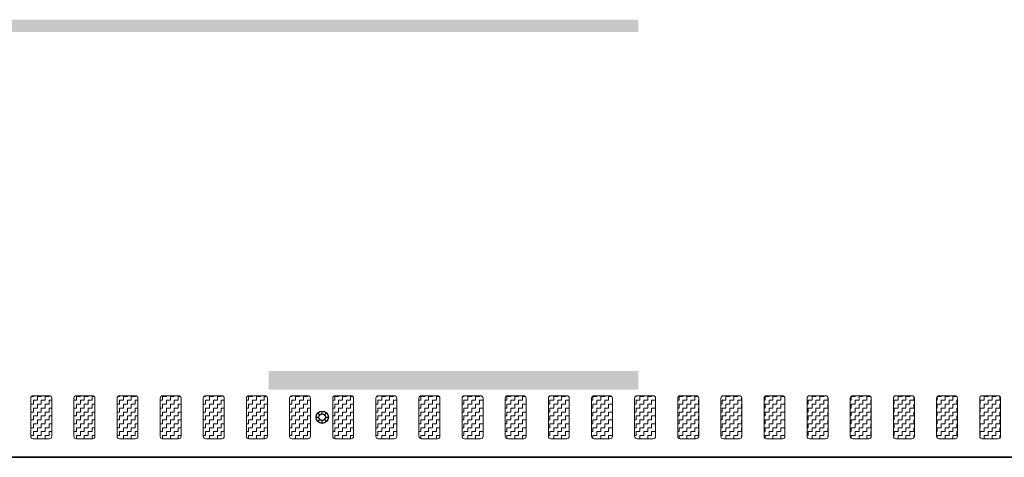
# Model space of a CAD drawing. Header units: metres. Extents: x -699 to 2316, y -1199 to 781.
# Tile 456 of 593: x 912.95 to 920.94, y -254.81 to -251.26. Entities that reach past the tile are written whole.
import ezdxf

# ---------------------------------------------------------------- set-up
doc = ezdxf.new("R2010")
doc.units = ezdxf.units.M
doc.linetypes.add('VW-3-3_STREEP', pattern=[6, 3, -3])
doc.linetypes.add('VW-9-3_STREEP', pattern=[12, 9, -3])
for name, color, linetype, lineweight in [('N-WA-IE-MEUBILAIR_WEGMEUBILAIR-S', 7, 'Continuous', 25), ('N-WA-VW-MARKERING_DYNAMISCH-G', 7, 'Continuous', 35), ('N-WE-VH-KANTVERHARDING-G', 210, 'Continuous', 35), ('N-WE-VW-MARKERING_LANGS_STREEP_33-G', 7, 'VW-3-3_STREEP', 13), ('N-WE-VW-MARKERING_LANGS_STREEP_93-G', 7, 'VW-9-3_STREEP', 13)]:
    doc.layers.add(name, color=color, linetype=linetype, lineweight=lineweight)
pattern_1 = [(180, (0, 0), (-0.03175, -0.03175), [0.03175, -0.03175]), (270, (-0.03175, 0), (0.03175, -0.03175), [0.03175, -0.03175])]

# ---------------------------------------------------------------- blocks, each defined once
blk = doc.blocks.new('SIE-WEG_GLASBOLREFLECTOR-SO')
for p, q in [((-0.375, 0), (-0.199, 0)), ((-0.141, 0.141), (-0.265, 0.265)), ((0, 0.2), (0, 0.375)), ((0.142, 0.141), (0.265, 0.265)), ((0.201, 0), (0.375, 0)), ((-0.265, -0.266), (-0.141, -0.141)), ((0, -0.375), (0, -0.2)), ((0.265, -0.266), (0.142, -0.142))]:
    blk.add_line(p, q)
for centre, radius in [((0, 0), 0.375), ((0.001, 0), 0.2)]:
    blk.add_circle(centre, radius)
blk = doc.blocks.new('glasbol')
at = {"layer": 'N-WA-IE-MEUBILAIR_WEGMEUBILAIR-S'}
blk.add_blockref('SIE-WEG_GLASBOLREFLECTOR-SO', (-0.001, 0), dxfattribs=at)

msp = doc.modelspace()

# ---------------------------------------------------------------- hatches: boundary and pattern name
at = {"layer": 'N-WA-VW-MARKERING_DYNAMISCH-G', "lineweight": 9}
h = msp.add_hatch(dxfattribs=at)
h.set_pattern_fill('ZIGZAG', color=8, scale=0.01, angle=180, style=0)
h.set_pattern_definition(pattern_1)
edge = h.paths.add_edge_path()
edge.add_line((913.0648, -254.3115), (913.1948, -254.3115))
edge.add_arc((913.1948, -254.3315), 0.02, 0, 90, ccw=False)
edge.add_line((913.2148, -254.3315), (913.2148, -254.6415))
edge.add_arc((913.1948, -254.6415), 0.02, 270, 360, ccw=False)
edge.add_line((913.1948, -254.6615), (913.0648, -254.6615))
edge.add_arc((913.0648, -254.6415), 0.02, 180, 270, ccw=False)
edge.add_line((913.0448, -254.6415), (913.0448, -254.3315))
edge.add_arc((913.0648, -254.3315), 0.02, 90, 180, ccw=False)
h = msp.add_hatch(dxfattribs=at)
h.set_pattern_fill('ZIGZAG', color=8, scale=0.01, angle=180, style=0)
h.set_pattern_definition(pattern_1)
edge = h.paths.add_edge_path()
edge.add_line((913.4148, -254.3115), (913.5448, -254.3115))
edge.add_arc((913.5448, -254.3315), 0.02, 0, 90, ccw=False)
edge.add_line((913.5648, -254.3315), (913.5648, -254.6415))
edge.add_arc((913.5448, -254.6415), 0.02, 270, 360, ccw=False)
edge.add_line((913.5448, -254.6615), (913.4148, -254.6615))
edge.add_arc((913.4148, -254.6415), 0.02, 180, 270, ccw=False)
edge.add_line((913.3948, -254.6415), (913.3948, -254.3315))
edge.add_arc((913.4148, -254.3315), 0.02, 90, 180, ccw=False)
h = msp.add_hatch(dxfattribs=at)
h.set_pattern_fill('ZIGZAG', color=8, scale=0.01, angle=180, style=0)
h.set_pattern_definition(pattern_1)
edge = h.paths.add_edge_path()
edge.add_line((913.7648, -254.3115), (913.8948, -254.3115))
edge.add_arc((913.8948, -254.3315), 0.02, 0, 90, ccw=False)
edge.add_line((913.9148, -254.3315), (913.9148, -254.6415))
edge.add_arc((913.8948, -254.6415), 0.02, 270, 360, ccw=False)
edge.add_line((913.8948, -254.6615), (913.7648, -254.6615))
edge.add_arc((913.7648, -254.6415), 0.02, 180, 270, ccw=False)
edge.add_line((913.7448, -254.6415), (913.7448, -254.3315))
edge.add_arc((913.7648, -254.3315), 0.02, 90, 180, ccw=False)
h = msp.add_hatch(dxfattribs=at)
h.set_pattern_fill('ZIGZAG', color=8, scale=0.01, angle=180, style=0)
h.set_pattern_definition(pattern_1)
edge = h.paths.add_edge_path()
edge.add_line((914.1148, -254.3115), (914.2448, -254.3115))
edge.add_arc((914.2448, -254.3315), 0.02, 0, 90, ccw=False)
edge.add_line((914.2648, -254.3315), (914.2648, -254.6415))
edge.add_arc((914.2448, -254.6415), 0.02, 270, 360, ccw=False)
edge.add_line((914.2448, -254.6615), (914.1148, -254.6615))
edge.add_arc((914.1148, -254.6415), 0.02, 180, 270, ccw=False)
edge.add_line((914.0948, -254.6415), (914.0948, -254.3315))
edge.add_arc((914.1148, -254.3315), 0.02, 90, 180, ccw=False)
h = msp.add_hatch(dxfattribs=at)
h.set_pattern_fill('ZIGZAG', color=8, scale=0.01, angle=180, style=0)
h.set_pattern_definition(pattern_1)
edge = h.paths.add_edge_path()
edge.add_line((914.4648, -254.3115), (914.5948, -254.3115))
edge.add_arc((914.5948, -254.3315), 0.02, 0, 90, ccw=False)
edge.add_line((914.6148, -254.3315), (914.6148, -254.6415))
edge.add_arc((914.5948, -254.6415), 0.02, 270, 360, ccw=False)
edge.add_line((914.5948, -254.6615), (914.4648, -254.6615))
edge.add_arc((914.4648, -254.6415), 0.02, 180, 270, ccw=False)
edge.add_line((914.4448, -254.6415), (914.4448, -254.3315))
edge.add_arc((914.4648, -254.3315), 0.02, 90, 180, ccw=False)
h = msp.add_hatch(dxfattribs=at)
h.set_pattern_fill('ZIGZAG', color=8, scale=0.01, angle=180, style=0)
h.set_pattern_definition(pattern_1)
edge = h.paths.add_edge_path()
edge.add_line((914.8148, -254.3115), (914.9448, -254.3115))
edge.add_arc((914.9448, -254.3315), 0.02, 0, 90, ccw=False)
edge.add_line((914.9648, -254.3315), (914.9648, -254.6415))
edge.add_arc((914.9448, -254.6415), 0.02, 270, 360, ccw=False)
edge.add_line((914.9448, -254.6615), (914.8148, -254.6615))
edge.add_arc((914.8148, -254.6415), 0.02, 180, 270, ccw=False)
edge.add_line((914.7948, -254.6415), (914.7948, -254.3315))
edge.add_arc((914.8148, -254.3315), 0.02, 90, 180, ccw=False)
h = msp.add_hatch(dxfattribs=at)
h.set_pattern_fill('ZIGZAG', color=8, scale=0.01, angle=180, style=0)
h.set_pattern_definition(pattern_1)
edge = h.paths.add_edge_path()
edge.add_line((915.1648, -254.3115), (915.2948, -254.3115))
edge.add_arc((915.2948, -254.3315), 0.02, 0, 90, ccw=False)
edge.add_line((915.3148, -254.3315), (915.3148, -254.6415))
edge.add_arc((915.2948, -254.6415), 0.02, 270, 360, ccw=False)
edge.add_line((915.2948, -254.6615), (915.1648, -254.6615))
edge.add_arc((915.1648, -254.6415), 0.02, 180, 270, ccw=False)
edge.add_line((915.1448, -254.6415), (915.1448, -254.3315))
edge.add_arc((915.1648, -254.3315), 0.02, 90, 180, ccw=False)
h = msp.add_hatch(dxfattribs=at)
h.set_pattern_fill('ZIGZAG', color=8, scale=0.01, angle=180, style=0)
h.set_pattern_definition(pattern_1)
edge = h.paths.add_edge_path()
edge.add_line((915.5148, -254.3115), (915.6448, -254.3115))
edge.add_arc((915.6448, -254.3315), 0.02, 0, 90, ccw=False)
edge.add_line((915.6648, -254.3315), (915.6648, -254.6415))
edge.add_arc((915.6448, -254.6415), 0.02, 270, 360, ccw=False)
edge.add_line((915.6448, -254.6615), (915.5148, -254.6615))
edge.add_arc((915.5148, -254.6415), 0.02, 180, 270, ccw=False)
edge.add_line((915.4948, -254.6415), (915.4948, -254.3315))
edge.add_arc((915.5148, -254.3315), 0.02, 90, 180, ccw=False)
h = msp.add_hatch(dxfattribs=at)
h.set_pattern_fill('ZIGZAG', color=8, scale=0.01, angle=180, style=0)
h.set_pattern_definition(pattern_1)
edge = h.paths.add_edge_path()
edge.add_line((915.8648, -254.3115), (915.9948, -254.3115))
edge.add_arc((915.9948, -254.3315), 0.02, 0, 90, ccw=False)
edge.add_line((916.0148, -254.3315), (916.0148, -254.6415))
edge.add_arc((915.9948, -254.6415), 0.02, 270, 360, ccw=False)
edge.add_line((915.9948, -254.6615), (915.8648, -254.6615))
edge.add_arc((915.8648, -254.6415), 0.02, 180, 270, ccw=False)
edge.add_line((915.8448, -254.6415), (915.8448, -254.3315))
edge.add_arc((915.8648, -254.3315), 0.02, 90, 180, ccw=False)
h = msp.add_hatch(dxfattribs=at)
h.set_pattern_fill('ZIGZAG', color=8, scale=0.01, angle=180, style=0)
h.set_pattern_definition(pattern_1)
edge = h.paths.add_edge_path()
edge.add_line((916.2148, -254.3115), (916.3448, -254.3115))
edge.add_arc((916.3448, -254.3315), 0.02, 0, 90, ccw=False)
edge.add_line((916.3648, -254.3315), (916.3648, -254.6415))
edge.add_arc((916.3448, -254.6415), 0.02, 270, 360, ccw=False)
edge.add_line((916.3448, -254.6615), (916.2148, -254.6615))
edge.add_arc((916.2148, -254.6415), 0.02, 180, 270, ccw=False)
edge.add_line((916.1948, -254.6415), (916.1948, -254.3315))
edge.add_arc((916.2148, -254.3315), 0.02, 90, 180, ccw=False)
h = msp.add_hatch(dxfattribs=at)
h.set_pattern_fill('ZIGZAG', color=8, scale=0.01, angle=180, style=0)
h.set_pattern_definition(pattern_1)
edge = h.paths.add_edge_path()
edge.add_line((916.5648, -254.3115), (916.6948, -254.3115))
edge.add_arc((916.6948, -254.3315), 0.02, 0, 90, ccw=False)
edge.add_line((916.7148, -254.3315), (916.7148, -254.6415))
edge.add_arc((916.6948, -254.6415), 0.02, 270, 360, ccw=False)
edge.add_line((916.6948, -254.6615), (916.5648, -254.6615))
edge.add_arc((916.5648, -254.6415), 0.02, 180, 270, ccw=False)
edge.add_line((916.5448, -254.6415), (916.5448, -254.3315))
edge.add_arc((916.5648, -254.3315), 0.02, 90, 180, ccw=False)
h = msp.add_hatch(dxfattribs=at)
h.set_pattern_fill('ZIGZAG', color=8, scale=0.01, angle=180, style=0)
h.set_pattern_definition(pattern_1)
edge = h.paths.add_edge_path()
edge.add_line((916.9148, -254.3115), (917.0448, -254.3115))
edge.add_arc((917.0448, -254.3315), 0.02, 0, 90, ccw=False)
edge.add_line((917.0648, -254.3315), (917.0648, -254.6415))
edge.add_arc((917.0448, -254.6415), 0.02, 270, 360, ccw=False)
edge.add_line((917.0448, -254.6615), (916.9148, -254.6615))
edge.add_arc((916.9148, -254.6415), 0.02, 180, 270, ccw=False)
edge.add_line((916.8948, -254.6415), (916.8948, -254.3315))
edge.add_arc((916.9148, -254.3315), 0.02, 90, 180, ccw=False)
h = msp.add_hatch(dxfattribs=at)
h.set_pattern_fill('ZIGZAG', color=8, scale=0.01, angle=180, style=0)
h.set_pattern_definition(pattern_1)
edge = h.paths.add_edge_path()
edge.add_line((917.2648, -254.3115), (917.3948, -254.3115))
edge.add_arc((917.3948, -254.3315), 0.02, 0, 90, ccw=False)
edge.add_line((917.4148, -254.3315), (917.4148, -254.6415))
edge.add_arc((917.3948, -254.6415), 0.02, 270, 360, ccw=False)
edge.add_line((917.3948, -254.6615), (917.2648, -254.6615))
edge.add_arc((917.2648, -254.6415), 0.02, 180, 270, ccw=False)
edge.add_line((917.2448, -254.6415), (917.2448, -254.3315))
edge.add_arc((917.2648, -254.3315), 0.02, 90, 180, ccw=False)
h = msp.add_hatch(dxfattribs=at)
h.set_pattern_fill('ZIGZAG', color=8, scale=0.01, angle=180, style=0)
h.set_pattern_definition(pattern_1)
edge = h.paths.add_edge_path()
edge.add_line((917.6148, -254.3115), (917.7448, -254.3115))
edge.add_arc((917.7448, -254.3315), 0.02, 0, 90, ccw=False)
edge.add_line((917.7648, -254.3315), (917.7648, -254.6415))
edge.add_arc((917.7448, -254.6415), 0.02, 270, 360, ccw=False)
edge.add_line((917.7448, -254.6615), (917.6148, -254.6615))
edge.add_arc((917.6148, -254.6415), 0.02, 180, 270, ccw=False)
edge.add_line((917.5948, -254.6415), (917.5948, -254.3315))
edge.add_arc((917.6148, -254.3315), 0.02, 90, 180, ccw=False)
h = msp.add_hatch(dxfattribs=at)
h.set_pattern_fill('ZIGZAG', color=8, scale=0.01, angle=180, style=0)
h.set_pattern_definition(pattern_1)
edge = h.paths.add_edge_path()
edge.add_line((917.9648, -254.3115), (918.0948, -254.3115))
edge.add_arc((918.0948, -254.3315), 0.02, 0, 90, ccw=False)
edge.add_line((918.1148, -254.3315), (918.1148, -254.6415))
edge.add_arc((918.0948, -254.6415), 0.02, 270, 360, ccw=False)
edge.add_line((918.0948, -254.6615), (917.9648, -254.6615))
edge.add_arc((917.9648, -254.6415), 0.02, 180, 270, ccw=False)
edge.add_line((917.9448, -254.6415), (917.9448, -254.3315))
edge.add_arc((917.9648, -254.3315), 0.02, 90, 180, ccw=False)
h = msp.add_hatch(dxfattribs=at)
h.set_pattern_fill('ZIGZAG', color=8, scale=0.01, angle=180, style=0)
h.set_pattern_definition(pattern_1)
edge = h.paths.add_edge_path()
edge.add_line((918.3148, -254.3115), (918.4448, -254.3115))
edge.add_arc((918.4448, -254.3315), 0.02, 0, 90, ccw=False)
edge.add_line((918.4648, -254.3315), (918.4648, -254.6415))
edge.add_arc((918.4448, -254.6415), 0.02, 270, 360, ccw=False)
edge.add_line((918.4448, -254.6615), (918.3148, -254.6615))
edge.add_arc((918.3148, -254.6415), 0.02, 180, 270, ccw=False)
edge.add_line((918.2948, -254.6415), (918.2948, -254.3315))
edge.add_arc((918.3148, -254.3315), 0.02, 90, 180, ccw=False)
h = msp.add_hatch(dxfattribs=at)
h.set_pattern_fill('ZIGZAG', color=8, scale=0.01, angle=180, style=0)
h.set_pattern_definition(pattern_1)
edge = h.paths.add_edge_path()
edge.add_line((918.6648, -254.3115), (918.7948, -254.3115))
edge.add_arc((918.7948, -254.3315), 0.02, 0, 90, ccw=False)
edge.add_line((918.8148, -254.3315), (918.8148, -254.6415))
edge.add_arc((918.7948, -254.6415), 0.02, 270, 360, ccw=False)
edge.add_line((918.7948, -254.6615), (918.6648, -254.6615))
edge.add_arc((918.6648, -254.6415), 0.02, 180, 270, ccw=False)
edge.add_line((918.6448, -254.6415), (918.6448, -254.3315))
edge.add_arc((918.6648, -254.3315), 0.02, 90, 180, ccw=False)
h = msp.add_hatch(dxfattribs=at)
h.set_pattern_fill('ZIGZAG', color=8, scale=0.01, angle=180, style=0)
h.set_pattern_definition(pattern_1)
edge = h.paths.add_edge_path()
edge.add_line((919.0148, -254.3115), (919.1448, -254.3115))
edge.add_arc((919.1448, -254.3315), 0.02, 0, 90, ccw=False)
edge.add_line((919.1648, -254.3315), (919.1648, -254.6415))
edge.add_arc((919.1448, -254.6415), 0.02, 270, 360, ccw=False)
edge.add_line((919.1448, -254.6615), (919.0148, -254.6615))
edge.add_arc((919.0148, -254.6415), 0.02, 180, 270, ccw=False)
edge.add_line((918.9948, -254.6415), (918.9948, -254.3315))
edge.add_arc((919.0148, -254.3315), 0.02, 90, 180, ccw=False)
h = msp.add_hatch(dxfattribs=at)
h.set_pattern_fill('ZIGZAG', color=8, scale=0.01, angle=180, style=0)
h.set_pattern_definition(pattern_1)
edge = h.paths.add_edge_path()
edge.add_line((919.3648, -254.3115), (919.4948, -254.3115))
edge.add_arc((919.4948, -254.3315), 0.02, 0, 90, ccw=False)
edge.add_line((919.5148, -254.3315), (919.5148, -254.6415))
edge.add_arc((919.4948, -254.6415), 0.02, 270, 360, ccw=False)
edge.add_line((919.4948, -254.6615), (919.3648, -254.6615))
edge.add_arc((919.3648, -254.6415), 0.02, 180, 270, ccw=False)
edge.add_line((919.3448, -254.6415), (919.3448, -254.3315))
edge.add_arc((919.3648, -254.3315), 0.02, 90, 180, ccw=False)
h = msp.add_hatch(dxfattribs=at)
h.set_pattern_fill('ZIGZAG', color=8, scale=0.01, angle=180, style=0)
h.set_pattern_definition(pattern_1)
edge = h.paths.add_edge_path()
edge.add_line((919.7148, -254.3115), (919.8448, -254.3115))
edge.add_arc((919.8448, -254.3315), 0.02, 0, 90, ccw=False)
edge.add_line((919.8648, -254.3315), (919.8648, -254.6415))
edge.add_arc((919.8448, -254.6415), 0.02, 270, 360, ccw=False)
edge.add_line((919.8448, -254.6615), (919.7148, -254.6615))
edge.add_arc((919.7148, -254.6415), 0.02, 180, 270, ccw=False)
edge.add_line((919.6948, -254.6415), (919.6948, -254.3315))
edge.add_arc((919.7148, -254.3315), 0.02, 90, 180, ccw=False)
h = msp.add_hatch(dxfattribs=at)
h.set_pattern_fill('ZIGZAG', color=8, scale=0.01, angle=180, style=0)
h.set_pattern_definition(pattern_1)
edge = h.paths.add_edge_path()
edge.add_line((920.0648, -254.3115), (920.1948, -254.3115))
edge.add_arc((920.1948, -254.3315), 0.02, 0, 90, ccw=False)
edge.add_line((920.2148, -254.3315), (920.2148, -254.6415))
edge.add_arc((920.1948, -254.6415), 0.02, 270, 360, ccw=False)
edge.add_line((920.1948, -254.6615), (920.0648, -254.6615))
edge.add_arc((920.0648, -254.6415), 0.02, 180, 270, ccw=False)
edge.add_line((920.0448, -254.6415), (920.0448, -254.3315))
edge.add_arc((920.0648, -254.3315), 0.02, 90, 180, ccw=False)
h = msp.add_hatch(dxfattribs=at)
h.set_pattern_fill('ZIGZAG', color=8, scale=0.01, angle=180, style=0)
h.set_pattern_definition(pattern_1)
edge = h.paths.add_edge_path()
edge.add_line((920.4148, -254.3115), (920.5448, -254.3115))
edge.add_arc((920.5448, -254.3315), 0.02, 0, 90, ccw=False)
edge.add_line((920.5648, -254.3315), (920.5648, -254.6415))
edge.add_arc((920.5448, -254.6415), 0.02, 270, 360, ccw=False)
edge.add_line((920.5448, -254.6615), (920.4148, -254.6615))
edge.add_arc((920.4148, -254.6415), 0.02, 180, 270, ccw=False)
edge.add_line((920.3948, -254.6415), (920.3948, -254.3315))
edge.add_arc((920.4148, -254.3315), 0.02, 90, 180, ccw=False)
h = msp.add_hatch(dxfattribs=at)
h.set_pattern_fill('ZIGZAG', color=8, scale=0.01, angle=180, style=0)
h.set_pattern_definition(pattern_1)
edge = h.paths.add_edge_path()
edge.add_line((920.7648, -254.3115), (920.8948, -254.3115))
edge.add_arc((920.8948, -254.3315), 0.02, 0, 90, ccw=False)
edge.add_line((920.9148, -254.3315), (920.9148, -254.6415))
edge.add_arc((920.8948, -254.6415), 0.02, 270, 360, ccw=False)
edge.add_line((920.8948, -254.6615), (920.7648, -254.6615))
edge.add_arc((920.7648, -254.6415), 0.02, 180, 270, ccw=False)
edge.add_line((920.7448, -254.6415), (920.7448, -254.3315))
edge.add_arc((920.7648, -254.3315), 0.02, 90, 180, ccw=False)

# ---------------------------------------------------------------- linework, layer by layer
at = {"layer": 'N-WA-VW-MARKERING_DYNAMISCH-G', "color": 8, "lineweight": 9}
for points in [[(913.0648, -254.3115), (913.1948, -254.3115, -0.414214), (913.2148, -254.3315), (913.2148, -254.6415, -0.414214), (913.1948, -254.6615), (913.0648, -254.6615, -0.414214), (913.0448, -254.6415), (913.0448, -254.3315, -0.414214)], [(913.4148, -254.3115), (913.5448, -254.3115, -0.414214), (913.5648, -254.3315), (913.5648, -254.6415, -0.414214), (913.5448, -254.6615), (913.4148, -254.6615, -0.414214), (913.3948, -254.6415), (913.3948, -254.3315, -0.414214)], [(913.7648, -254.3115), (913.8948, -254.3115, -0.414214), (913.9148, -254.3315), (913.9148, -254.6415, -0.414214), (913.8948, -254.6615), (913.7648, -254.6615, -0.414214), (913.7448, -254.6415), (913.7448, -254.3315, -0.414214)], [(914.1148, -254.3115), (914.2448, -254.3115, -0.414214), (914.2648, -254.3315), (914.2648, -254.6415, -0.414214), (914.2448, -254.6615), (914.1148, -254.6615, -0.414214), (914.0948, -254.6415), (914.0948, -254.3315, -0.414214)], [(914.4648, -254.3115), (914.5948, -254.3115, -0.414214), (914.6148, -254.3315), (914.6148, -254.6415, -0.414214), (914.5948, -254.6615), (914.4648, -254.6615, -0.414214), (914.4448, -254.6415), (914.4448, -254.3315, -0.414214)], [(914.8148, -254.3115), (914.9448, -254.3115, -0.414214), (914.9648, -254.3315), (914.9648, -254.6415, -0.414214), (914.9448, -254.6615), (914.8148, -254.6615, -0.414214), (914.7948, -254.6415), (914.7948, -254.3315, -0.414214)], [(915.1648, -254.3115), (915.2948, -254.3115, -0.414214), (915.3148, -254.3315), (915.3148, -254.6415, -0.414214), (915.2948, -254.6615), (915.1648, -254.6615, -0.414214), (915.1448, -254.6415), (915.1448, -254.3315, -0.414214)], [(915.5148, -254.3115), (915.6448, -254.3115, -0.414214), (915.6648, -254.3315), (915.6648, -254.6415, -0.414214), (915.6448, -254.6615), (915.5148, -254.6615, -0.414214), (915.4948, -254.6415), (915.4948, -254.3315, -0.414214)], [(915.8648, -254.3115), (915.9948, -254.3115, -0.414214), (916.0148, -254.3315), (916.0148, -254.6415, -0.414214), (915.9948, -254.6615), (915.8648, -254.6615, -0.414214), (915.8448, -254.6415), (915.8448, -254.3315, -0.414214)], [(916.2148, -254.3115), (916.3448, -254.3115, -0.414214), (916.3648, -254.3315), (916.3648, -254.6415, -0.414214), (916.3448, -254.6615), (916.2148, -254.6615, -0.414214), (916.1948, -254.6415), (916.1948, -254.3315, -0.414214)], [(916.5648, -254.3115), (916.6948, -254.3115, -0.414214), (916.7148, -254.3315), (916.7148, -254.6415, -0.414214), (916.6948, -254.6615), (916.5648, -254.6615, -0.414214), (916.5448, -254.6415), (916.5448, -254.3315, -0.414214)], [(916.9148, -254.3115), (917.0448, -254.3115, -0.414214), (917.0648, -254.3315), (917.0648, -254.6415, -0.414214), (917.0448, -254.6615), (916.9148, -254.6615, -0.414214), (916.8948, -254.6415), (916.8948, -254.3315, -0.414214)], [(917.2648, -254.3115), (917.3948, -254.3115, -0.414214), (917.4148, -254.3315), (917.4148, -254.6415, -0.414214), (917.3948, -254.6615), (917.2648, -254.6615, -0.414214), (917.2448, -254.6415), (917.2448, -254.3315, -0.414214)], [(917.6148, -254.3115), (917.7448, -254.3115, -0.414214), (917.7648, -254.3315), (917.7648, -254.6415, -0.414214), (917.7448, -254.6615), (917.6148, -254.6615, -0.414214), (917.5948, -254.6415), (917.5948, -254.3315, -0.414214)], [(917.9648, -254.3115), (918.0948, -254.3115, -0.414214), (918.1148, -254.3315), (918.1148, -254.6415, -0.414214), (918.0948, -254.6615), (917.9648, -254.6615, -0.414214), (917.9448, -254.6415), (917.9448, -254.3315, -0.414214)], [(918.3148, -254.3115), (918.4448, -254.3115, -0.414214), (918.4648, -254.3315), (918.4648, -254.6415, -0.414214), (918.4448, -254.6615), (918.3148, -254.6615, -0.414214), (918.2948, -254.6415), (918.2948, -254.3315, -0.414214)], [(918.6648, -254.3115), (918.7948, -254.3115, -0.414214), (918.8148, -254.3315), (918.8148, -254.6415, -0.414214), (918.7948, -254.6615), (918.6648, -254.6615, -0.414214), (918.6448, -254.6415), (918.6448, -254.3315, -0.414214)], [(919.0148, -254.3115), (919.1448, -254.3115, -0.414214), (919.1648, -254.3315), (919.1648, -254.6415, -0.414214), (919.1448, -254.6615), (919.0148, -254.6615, -0.414214), (918.9948, -254.6415), (918.9948, -254.3315, -0.414214)], [(919.3648, -254.3115), (919.4948, -254.3115, -0.414214), (919.5148, -254.3315), (919.5148, -254.6415, -0.414214), (919.4948, -254.6615), (919.3648, -254.6615, -0.414214), (919.3448, -254.6415), (919.3448, -254.3315, -0.414214)], [(919.7148, -254.3115), (919.8448, -254.3115, -0.414214), (919.8648, -254.3315), (919.8648, -254.6415, -0.414214), (919.8448, -254.6615), (919.7148, -254.6615, -0.414214), (919.6948, -254.6415), (919.6948, -254.3315, -0.414214)], [(920.0648, -254.3115), (920.1948, -254.3115, -0.414214), (920.2148, -254.3315), (920.2148, -254.6415, -0.414214), (920.1948, -254.6615), (920.0648, -254.6615, -0.414214), (920.0448, -254.6415), (920.0448, -254.3315, -0.414214)], [(920.4148, -254.3115), (920.5448, -254.3115, -0.414214), (920.5648, -254.3315), (920.5648, -254.6415, -0.414214), (920.5448, -254.6615), (920.4148, -254.6615, -0.414214), (920.3948, -254.6415), (920.3948, -254.3315, -0.414214)], [(920.7648, -254.3115), (920.8948, -254.3115, -0.414214), (920.9148, -254.3315), (920.9148, -254.6415, -0.414214), (920.8948, -254.6615), (920.7648, -254.6615, -0.414214), (920.7448, -254.6415), (920.7448, -254.3315, -0.414214)]]:
    msp.add_lwpolyline(points, format="xyb", close=True, dxfattribs=at)
at = {"layer": 'N-WE-VH-KANTVERHARDING-G'}
msp.add_line((883.2321, -254.8115), (978.3951, -254.8115), dxfattribs=at)
at = {"layer": 'N-WE-VW-MARKERING_LANGS_STREEP_33-G', "color": 253, "linetype": 'Continuous'}
msp.add_solid([(914.9747, -254.2615), (917.9747, -254.2615), (914.9747, -254.1115), (917.9747, -254.1115)], dxfattribs=at)
at = {"layer": 'N-WE-VW-MARKERING_LANGS_STREEP_93-G', "color": 253, "linetype": 'Continuous'}
msp.add_solid([(908.9747, -251.3615), (917.9747, -251.3615), (908.9747, -251.2615), (917.9747, -251.2615)], dxfattribs=at)

# ---------------------------------------------------------------- block references
at = {"layer": 'N-WA-IE-MEUBILAIR_WEGMEUBILAIR-S', "xscale": 0.1333332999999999, "yscale": 0.1333332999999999, "zscale": 0.1333332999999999, "rotation": 0.1723155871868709}
msp.add_blockref('glasbol', (915.41, -254.4865), dxfattribs=at)

doc.saveas('drawing.dxf')
